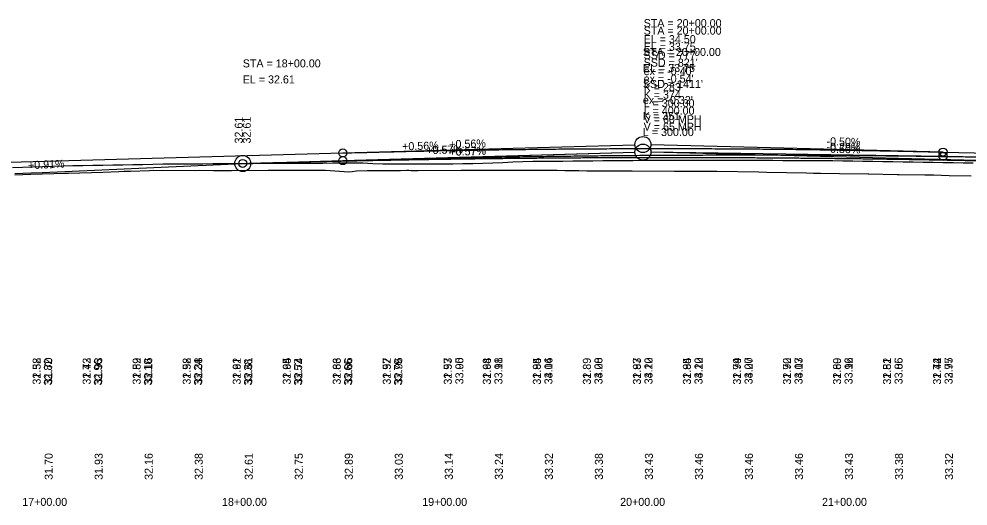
# Model space of a CAD drawing. Extents: x 3880794 to 3915434, y 287517 to 300173.
# Drawn here: x 3882226.5 to 3882700.8, y 296519.7 to 296763 of the extents above; entities that cross this region are included whole.
import ezdxf

# ---------------------------------------------------------------- set-up
doc = ezdxf.new("R2010")
doc.units = 0
for name, color, linetype in [('Level 1', 7, 'Continuous'), ('Level 2', 7, 'Continuous'), ('Level 30', 7, 'Continuous'), ('Level 31', 7, 'Continuous'), ('Level 32', 7, 'Continuous')]:
    doc.layers.add(name, color=color, linetype=linetype)

msp = doc.modelspace()

# ---------------------------------------------------------------- linework, layer by layer
at = {"layer": 'Level 1'}
for p, q in [((3882338.3, 296690.81), (3882534.3, 296696.39)), ((3882388.3, 296692.23), (3882534.3, 296696.39)), ((3882688.3, 296694.36), (3882542.3, 296696.45)), ((3882738.3, 296691.51), (3882542.3, 296696.41)), ((3882338.3, 296690.81), (3882388.3, 296692.23)), ((3882688.3, 296694.36), (3882884.3, 296691.56))]:
    msp.add_line(p, q, dxfattribs=at)
for points in [[(3882224.43, 296685.83), (3882232.31, 296686.1), (3882238.3, 296686.27), (3882338.3, 296690.81)], [(3882224.43, 296685.83), (3882232.31, 296686.1), (3882238.3, 296686.27), (3882338.3, 296690.81)], [(3882224.43, 296685.2), (3882232.31, 296685.48), (3882249.47, 296685.95), (3882251.25, 296686.02), (3882268.38, 296686.49)], [(3882268.38, 296686.49), (3882276.33, 296686.83), (3882278.82, 296686.9), (3882282.25, 296687.05), (3882291.72, 296687.31), (3882298.35, 296687.42), (3882314.73, 296687.36), (3882316.66, 296687.46), (3882323.67, 296687.36), (3882325.11, 296687.36), (3882332.73, 296687.33), (3882350.96, 296687.43), (3882352.92, 296687.42), (3882358.54, 296687.4), (3882378.01, 296687.53), (3882379.62, 296687.53), (3882391.39, 296686.7), (3882393.07, 296686.79), (3882395.2, 296687.21), (3882400.55, 296687.3), (3882417.14, 296687.35), (3882420.37, 296687.44), (3882421.3, 296687.45), (3882422.48, 296687.39), (3882426.05, 296687.39), (3882447.47, 296687.46), (3882449.38, 296687.46), (3882449.8, 296687.46), (3882471.41, 296687.43), (3882473.7, 296687.44), (3882474.38, 296687.52), (3882495.53, 296687.48), (3882499.36, 296687.36), (3882506.36, 296687.35), (3882510.24, 296687.22), (3882531.34, 296687.16), (3882532.9, 296687.11), (3882554.02, 296687.05), (3882557.91, 296687.03), (3882571.9, 296686.99), (3882575.32, 296686.98), (3882596.12, 296686.57), (3882600.02, 296686.51), (3882620.02, 296686.12), (3882623.65, 296686), (3882627.03, 296685.93), (3882636.61, 296685.77), (3882650.83, 296685.66), (3882651.17, 296685.65), (3882665.36, 296685.34), (3882665.74, 296685.33), (3882666.34, 296685.32), (3882679.27, 296685.2), (3882683.77, 296685.11), (3882691.39, 296684.85), (3882702.29, 296684.71)]]:
    msp.add_lwpolyline(points, dxfattribs=at)
for centre in [(3882538.3, 296696.51), (3882538.3, 296696.51), (3882338.3, 296690.81)]:
    msp.add_circle(centre, 4, dxfattribs=at)
for points in [[(3882338.3, 296690.81), (3882346.3, 296691.03), (3882354.3, 296691.25), (3882362.3, 296691.45), (3882370.3, 296691.65), (3882378.3, 296691.84), (3882386.3, 296692.02), (3882394.3, 296692.19), (3882402.3, 296692.36), (3882410.3, 296692.51), (3882418.3, 296692.66), (3882426.3, 296692.8), (3882434.3, 296692.93), (3882442.3, 296693.05), (3882450.3, 296693.16), (3882458.3, 296693.26), (3882466.3, 296693.36), (3882474.3, 296693.45), (3882482.3, 296693.52), (3882490.3, 296693.59), (3882498.3, 296693.65), (3882506.3, 296693.71), (3882514.3, 296693.75), (3882522.3, 296693.79), (3882530.3, 296693.81), (3882538.3, 296693.83), (3882546.3, 296693.84), (3882554.3, 296693.84), (3882562.3, 296693.84), (3882570.3, 296693.82), (3882578.3, 296693.79), (3882586.3, 296693.76), (3882594.3, 296693.72), (3882602.3, 296693.67), (3882610.3, 296693.61), (3882618.3, 296693.54), (3882626.3, 296693.47), (3882634.3, 296693.38), (3882642.3, 296693.29), (3882650.3, 296693.19), (3882658.3, 296693.08), (3882666.3, 296692.96), (3882674.3, 296692.83), (3882682.3, 296692.7), (3882690.3, 296692.55), (3882698.3, 296692.4), (3882706.3, 296692.24), (3882714.3, 296692.07), (3882722.3, 296691.89), (3882730.3, 296691.7), (3882738.3, 296691.51)], [(3882388.3, 296692.23), (3882394.3, 296692.4), (3882400.3, 296692.56), (3882406.3, 296692.72), (3882412.3, 296692.87), (3882418.3, 296693.02), (3882424.3, 296693.17), (3882430.3, 296693.3), (3882436.3, 296693.44), (3882442.3, 296693.56), (3882448.3, 296693.69), (3882454.3, 296693.8), (3882460.3, 296693.91), (3882466.3, 296694.02), (3882472.3, 296694.12), (3882478.3, 296694.22), (3882484.3, 296694.31), (3882490.3, 296694.4), (3882496.3, 296694.48), (3882502.3, 296694.55), (3882508.3, 296694.63), (3882514.3, 296694.69), (3882520.3, 296694.75), (3882526.3, 296694.81), (3882532.3, 296694.86), (3882538.3, 296694.9), (3882544.3, 296694.94), (3882550.3, 296694.98), (3882556.3, 296695.01), (3882562.3, 296695.03), (3882568.3, 296695.05), (3882574.3, 296695.07), (3882580.3, 296695.08), (3882586.3, 296695.08), (3882592.3, 296695.08), (3882598.3, 296695.07), (3882604.3, 296695.06), (3882610.3, 296695.04), (3882616.3, 296695.02), (3882622.3, 296695), (3882628.3, 296694.96), (3882634.3, 296694.93), (3882640.3, 296694.89), (3882646.3, 296694.84), (3882652.3, 296694.79), (3882658.3, 296694.73), (3882664.3, 296694.67), (3882670.3, 296694.6), (3882676.3, 296694.53), (3882682.3, 296694.45), (3882688.3, 296694.36)], [(3882688.3, 296694.36), (3882696.3, 296694.25), (3882704.3, 296694.13), (3882712.3, 296694), (3882720.3, 296693.87), (3882728.3, 296693.73), (3882736.3, 296693.59), (3882744.3, 296693.44), (3882752.3, 296693.29), (3882760.3, 296693.13), (3882768.3, 296692.97), (3882776.3, 296692.8), (3882784.3, 296692.63), (3882792.3, 296692.45), (3882800.3, 296692.27), (3882808.3, 296692.08), (3882816.3, 296691.89), (3882824.3, 296691.69), (3882832.3, 296691.49), (3882840.3, 296691.28), (3882848.3, 296691.07), (3882856.3, 296690.85), (3882864.3, 296690.63), (3882872.3, 296690.4), (3882880.3, 296690.17), (3882888.3, 296689.93), (3882896.3, 296689.69), (3882904.3, 296689.44), (3882912.3, 296689.19), (3882920.3, 296688.93), (3882928.3, 296688.66), (3882936.3, 296688.4), (3882944.3, 296688.12), (3882952.3, 296687.84), (3882960.3, 296687.56), (3882968.3, 296687.27), (3882976.3, 296686.98), (3882984.3, 296686.68), (3882992.3, 296686.38), (3883000.3, 296686.07), (3883008.3, 296685.75), (3883016.3, 296685.44), (3883024.3, 296685.11), (3883032.3, 296684.78), (3883040.3, 296684.45), (3883048.3, 296684.11), (3883056.3, 296683.77), (3883064.3, 296683.42), (3883072.3, 296683.06), (3883080.3, 296682.7), (3883088.3, 296682.34)]]:
    msp.add_spline(points, degree=3, dxfattribs=at)
at = {"layer": 'Level 2'}
for p, q in [((3881938.3, 296683.46), (3882388.3, 296696.06)), ((3882388.3, 296696.06), (3882534.3, 296700.15)), ((3882688.3, 296696.51), (3882542.3, 296700.16)), ((3882688.3, 296696.51), (3882738.3, 296695.26))]:
    msp.add_line(p, q, dxfattribs=at)
for points in [[(3882223.3, 296688.77), (3882228.3, 296688.96), (3882233.3, 296689.15), (3882238.3, 296689.34), (3882243.3, 296689.52), (3882248.3, 296689.66), (3882253.3, 296689.75), (3882258.3, 296689.84), (3882263.3, 296689.93), (3882268.3, 296690.02), (3882273.3, 296690.11), (3882278.3, 296690.2), (3882283.3, 296690.29), (3882288.3, 296690.38), (3882293.3, 296690.47), (3882298.3, 296690.56), (3882303.3, 296690.61), (3882308.3, 296690.64), (3882313.3, 296690.67), (3882318.3, 296690.7), (3882323.3, 296690.73), (3882328.3, 296690.77), (3882333.3, 296690.8), (3882338.3, 296690.83), (3882343.3, 296690.86), (3882348.3, 296690.89), (3882353.3, 296690.92), (3882358.3, 296690.96), (3882363.3, 296690.99), (3882368.3, 296691.02), (3882373.3, 296691.03), (3882378.3, 296691.05), (3882383.3, 296691.06), (3882388.3, 296691.08), (3882393.3, 296691.09), (3882398.3, 296691.11), (3882403.3, 296690.81), (3882408.3, 296690.58), (3882413.3, 296690.59), (3882418.3, 296690.59), (3882423.3, 296690.6), (3882428.3, 296690.6), (3882433.3, 296690.62), (3882438.3, 296690.62), (3882443.3, 296690.65), (3882448.3, 296690.76), (3882453.3, 296690.88), (3882458.3, 296691.01), (3882463.3, 296691.13), (3882468.3, 296691.26), (3882473.3, 296691.67), (3882478.3, 296691.84), (3882483.3, 296691.89), (3882488.3, 296691.94), (3882493.3, 296692), (3882498.3, 296692.05), (3882503.3, 296692.1), (3882508.3, 296692.15), (3882513.3, 296692.21), (3882518.3, 296692.26), (3882523.3, 296692.31), (3882528.3, 296692.36), (3882533.3, 296692.37), (3882538.3, 296692.39)], [(3882538.3, 296692.39), (3882543.3, 296692.41), (3882548.3, 296692.42), (3882553.3, 296692.44), (3882558.3, 296692.46), (3882563.3, 296692.47), (3882568.3, 296692.49), (3882573.3, 296692.5), (3882578.3, 296692.5), (3882583.3, 296692.48), (3882588.3, 296692.46), (3882593.3, 296692.44), (3882598.3, 296692.42), (3882603.3, 296692.39), (3882608.3, 296692.37), (3882613.3, 296692.34), (3882618.3, 296692.32), (3882623.3, 296692.3), (3882628.3, 296692.28), (3882633.3, 296692.25), (3882638.3, 296692.2), (3882643.3, 296692.12), (3882648.3, 296692.04), (3882653.3, 296691.95), (3882658.3, 296691.87), (3882663.3, 296691.78), (3882668.3, 296691.7), (3882673.3, 296691.62), (3882678.3, 296691.54), (3882683.3, 296691.45), (3882688.3, 296691.37), (3882693.3, 296691.29), (3882698.3, 296691.21), (3882703.3, 296691.15)]]:
    msp.add_lwpolyline(points, dxfattribs=at)
for centre, radius in [((3882538.3, 296700.26), 4), ((3882388.3, 296696.06), 2), ((3882688.3, 296696.51), 2)]:
    msp.add_circle(centre, radius, dxfattribs=at)
msp.add_spline([(3882388.3, 296696.06), (3882394.3, 296696.22), (3882400.3, 296696.38), (3882406.3, 296696.53), (3882412.3, 296696.68), (3882418.3, 296696.82), (3882424.3, 296696.95), (3882430.3, 296697.08), (3882436.3, 296697.2), (3882442.3, 296697.31), (3882448.3, 296697.42), (3882454.3, 296697.52), (3882460.3, 296697.62), (3882466.3, 296697.7), (3882472.3, 296697.79), (3882478.3, 296697.86), (3882484.3, 296697.93), (3882490.3, 296697.99), (3882496.3, 296698.05), (3882502.3, 296698.1), (3882508.3, 296698.14), (3882514.3, 296698.18), (3882520.3, 296698.21), (3882526.3, 296698.24), (3882532.3, 296698.26), (3882538.3, 296698.27), (3882544.3, 296698.28), (3882550.3, 296698.27), (3882556.3, 296698.27), (3882562.3, 296698.25), (3882568.3, 296698.23), (3882574.3, 296698.21), (3882580.3, 296698.18), (3882586.3, 296698.14), (3882592.3, 296698.09), (3882598.3, 296698.04), (3882604.3, 296697.98), (3882610.3, 296697.92), (3882616.3, 296697.85), (3882622.3, 296697.77), (3882628.3, 296697.69), (3882634.3, 296697.6), (3882640.3, 296697.5), (3882646.3, 296697.4), (3882652.3, 296697.29), (3882658.3, 296697.18), (3882664.3, 296697.06), (3882670.3, 296696.93), (3882676.3, 296696.79), (3882682.3, 296696.65), (3882688.3, 296696.51)], degree=3, dxfattribs=at)
at = {"layer": 'Level 31'}
for centre in [(3882688.3, 296694.36), (3882688.3, 296694.36), (3882338.3, 296690.81), (3882388.3, 296692.23)]:
    msp.add_circle(centre, 2, dxfattribs=at)

# ---------------------------------------------------------------- texts
at = {"layer": 'Level 2'}
for s, p in [('STA = 20+00.00', (3882538.67, 296758.94)), ('EL = 34.50', (3882538.67, 296750.94)), ("SSD = 777'", (3882538.67, 296742.94)), ("ex = -0.40'", (3882538.67, 296734.94)), ('K = 283', (3882538.67, 296726.94)), ('L = 300.00', (3882538.67, 296718.94)), ('V = 60 MPH', (3882538.67, 296710.94)), ('17+00.00', (3882228.09, 296519.76)), ('18+00.00', (3882327.94, 296519.76)), ('19+00.00', (3882428, 296519.76)), ('20+00.00', (3882526.93, 296519.76)), ('21+00.00', (3882627.81, 296519.76))]:
    msp.add_text(s, height=4, dxfattribs=at).set_placement(p)
for s, rotation, p in [('+0.56%', 1.6039, (3882418.01, 296697.35)), ('+0.56%', 1.6039, (3882441.58, 296698.42)), ('-0.50%', 358.5679, (3882630.03, 296699.97)), ('32.82', 90, (3882242.91, 296579.94)), ('32.96', 90, (3882267.91, 296579.94)), ('33.10', 90, (3882292.91, 296579.94)), ('33.24', 90, (3882317.91, 296579.94)), ('33.38', 90, (3882342.91, 296579.94)), ('33.52', 90, (3882367.91, 296579.94)), ('33.66', 90, (3882392.91, 296579.94)), ('33.79', 90, (3882417.91, 296579.94)), ('33.90', 90, (3882448.57, 296580.49)), ('33.98', 90, (3882468.09, 296580.49)), ('34.04', 90, (3882493.09, 296580.49)), ('34.08', 90, (3882518.09, 296580.49)), ('34.10', 90, (3882543.09, 296580.49)), ('34.10', 90, (3882568.09, 296580.49)), ('34.07', 90, (3882593.09, 296580.49)), ('34.03', 90, (3882618.09, 296580.49)), ('33.96', 90, (3882643.09, 296580.49)), ('33.86', 90, (3882668.09, 296580.49)), ('33.75', 90, (3882693.09, 296580.49))]:
    msp.add_text(s, height=4, rotation=rotation, dxfattribs=at).set_placement(p)
at = {"layer": 'Level 30'}
for s, p in [('31.58', (3882237.3, 296580.35)), ('31.72', (3882262.3, 296580.35)), ('31.89', (3882287.3, 296580.35)), ('31.92', (3882312.3, 296580.35)), ('31.92', (3882337.3, 296580.35)), ('31.94', (3882362.3, 296580.35)), ('31.83', (3882387.3, 296580.35)), ('31.92', (3882412.3, 296580.35)), ('31.93', (3882442.78, 296580.35)), ('31.94', (3882462.3, 296580.35)), ('31.95', (3882487.3, 296580.35)), ('31.89', (3882512.3, 296580.35)), ('31.87', (3882537.3, 296580.35)), ('31.85', (3882562.3, 296580.35)), ('31.79', (3882587.3, 296580.35)), ('31.70', (3882612.3, 296580.35)), ('31.60', (3882637.3, 296580.35)), ('31.52', (3882662.3, 296580.35)), ('31.44', (3882687.3, 296580.35))]:
    msp.add_text(s, height=4, rotation=90, dxfattribs=at).set_placement(p)
for s, p in [('17+00.00', (3882228.09, 296519.76)), ('17+00.00', (3882228.09, 296519.76)), ('17+00.00', (3882228.09, 296519.76)), ('18+00.00', (3882327.94, 296519.76)), ('18+00.00', (3882327.94, 296519.76)), ('18+00.00', (3882327.94, 296519.76)), ('19+00.00', (3882428, 296519.76)), ('19+00.00', (3882428, 296519.76)), ('19+00.00', (3882428, 296519.76)), ('20+00.00', (3882526.93, 296519.76)), ('20+00.00', (3882526.93, 296519.76)), ('20+00.00', (3882526.93, 296519.76)), ('21+00.00', (3882627.81, 296519.76)), ('21+00.00', (3882627.81, 296519.76)), ('21+00.00', (3882627.81, 296519.76))]:
    msp.add_text(s, height=4, dxfattribs=at).set_placement(p)
at = {"layer": 'Level 31'}
for s, p in [('STA = 20+00.00', (3882538.67, 296755.19)), ('STA = 20+00.00', (3882538.3, 296744.51)), ('EL = 33.75', (3882538.67, 296747.19)), ("SSD = 821'", (3882538.67, 296739.19)), ('STA = 18+00.00', (3882338.3, 296738.81)), ('EL = 33.75', (3882538.3, 296736.51)), ('EL = 32.61', (3882338.3, 296730.81)), ("ex = -0.54'", (3882538.67, 296731.19)), ("SSD = 1411'", (3882538.3, 296728.51)), ("ex = -0.32'", (3882538.3, 296720.51)), ('K = 374', (3882538.67, 296723.19)), ('L = 400.00', (3882538.67, 296715.19)), ('K = 351', (3882538.3, 296712.51)), ('V = 65 MPH', (3882538.67, 296707.19)), ('L = 300.00', (3882538.3, 296704.51))]:
    msp.add_text(s, height=4, dxfattribs=at).set_placement(p)
for s, rotation, p in [('32.61', 90, (3882338.3, 296700.81)), ('32.61', 90, (3882342.3, 296700.81)), ('-0.29%', 359.1815, (3882630.03, 296697.2)), ('+0.57%', 1.6325, (3882430.08, 296695.42)), ('+0.57%', 1.6325, (3882430.16, 296695.43)), ('+0.57%', 1.6325, (3882441.6, 296694.62)), ('+0.57%', 1.6325, (3882441.68, 296694.62)), ('-0.50%', 358.5679, (3882630.03, 296696.22)), ('+0.91%', 2.5993, (3882231.04, 296687.94)), ('+0.91%', 2.5993, (3882231.04, 296687.94)), ('31.70', 90, (3882243.09, 296580.49)), ('31.93', 90, (3882268.09, 296580.49)), ('32.16', 90, (3882293.09, 296580.49)), ('32.38', 90, (3882318.09, 296580.49)), ('32.61', 90, (3882343.09, 296580.49)), ('32.74', 90, (3882368.09, 296580.49)), ('32.86', 90, (3882393.09, 296580.49)), ('32.96', 90, (3882418.09, 296580.49)), ('33.05', 90, (3882448.57, 296580.49)), ('33.11', 90, (3882468.09, 296580.49)), ('33.16', 90, (3882493.09, 296580.49)), ('33.20', 90, (3882518.09, 296580.49)), ('33.22', 90, (3882543.09, 296580.49)), ('33.22', 90, (3882568.09, 296580.49)), ('33.20', 90, (3882593.09, 296580.49)), ('33.17', 90, (3882618.09, 296580.49)), ('33.12', 90, (3882643.09, 296580.49)), ('33.05', 90, (3882668.09, 296580.49)), ('32.97', 90, (3882693.09, 296580.49)), ('31.70', 90, (3882243.3, 296532.76)), ('31.93', 90, (3882268.3, 296532.76)), ('32.16', 90, (3882293.3, 296532.76)), ('32.38', 90, (3882318.3, 296532.76)), ('32.61', 90, (3882343.3, 296532.76)), ('32.61', 90, (3882343.3, 296532.76)), ('32.75', 90, (3882368.3, 296532.76)), ('32.89', 90, (3882393.3, 296532.76)), ('33.03', 90, (3882418.3, 296532.76)), ('33.14', 90, (3882443.3, 296532.76)), ('33.24', 90, (3882468.3, 296532.76)), ('33.32', 90, (3882493.3, 296532.76)), ('33.38', 90, (3882518.3, 296532.76)), ('33.43', 90, (3882543.3, 296532.76)), ('33.46', 90, (3882568.3, 296532.76)), ('33.46', 90, (3882593.3, 296532.76)), ('33.46', 90, (3882618.3, 296532.76)), ('33.43', 90, (3882643.3, 296532.76)), ('33.38', 90, (3882668.3, 296532.76)), ('33.32', 90, (3882693.3, 296532.76))]:
    msp.add_text(s, height=4, rotation=rotation, dxfattribs=at).set_placement(p)
at = {"layer": 'Level 32'}
for s, p in [('32.32', (3882237.3, 296580.35)), ('32.43', (3882262.3, 296580.35)), ('32.52', (3882287.3, 296580.35)), ('32.58', (3882312.3, 296580.35)), ('32.61', (3882337.3, 296580.35)), ('32.65', (3882362.3, 296580.35)), ('32.66', (3882387.3, 296580.35)), ('32.57', (3882412.3, 296580.35)), ('32.57', (3882442.78, 296580.35)), ('32.68', (3882462.3, 296580.35)), ('32.84', (3882487.3, 296580.35)), ('32.89', (3882512.3, 296580.35)), ('32.93', (3882537.3, 296580.35)), ('32.94', (3882562.3, 296580.35)), ('32.94', (3882587.3, 296580.35)), ('32.92', (3882612.3, 296580.35)), ('32.89', (3882637.3, 296580.35)), ('32.81', (3882662.3, 296580.35)), ('32.72', (3882687.3, 296580.35))]:
    msp.add_text(s, height=4, rotation=90, dxfattribs=at).set_placement(p)

doc.saveas('drawing.dxf')
